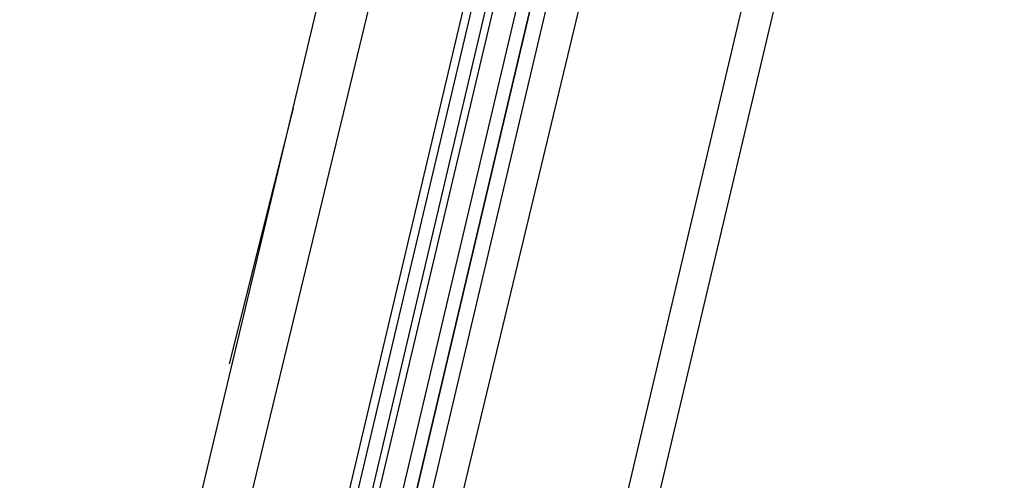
# Model space of a CAD drawing. Header units: feet. Extents: x -79 to 198, y -22 to 181.
# Tile 280 of 318: x 121.407 to 123.256, y 137.959 to 138.824. Entities that reach past the tile are written whole.
import ezdxf

# ---------------------------------------------------------------- set-up
doc = ezdxf.new("R2010")
doc.units = ezdxf.units.FT
doc.layers.add('A-LINEA', color=7, linetype='CONTINUOUS')

msp = doc.modelspace()

# ---------------------------------------------------------------- linework, layer by layer
at = {"layer": 'A-LINEA'}
for p, q in [((123.2267, 144.1511), (121.64, 137.4844)), ((123.9733, 143.9778), (122.4, 137.3111)), ((121.8267, 137.8711), (122.5067, 140.6844)), ((122, 137.8311), (122.6667, 140.6444)), ((122.0133, 137.8178), (122.68, 140.6444)), ((122.04, 137.8178), (122.7067, 140.6444)), ((122.0533, 137.8178), (122.72, 140.6311)), ((122.88, 140.6044), (122.2, 137.7778)), ((121.92, 138.6578), (121.8, 138.1778))]:
    msp.add_line(p, q, dxfattribs=at)
for points in [[(110.4133, 148.3911), (124.3067, 145.1111), (120.72, 129.9644)], [(110.4133, 148.3911), (124.3067, 145.1111), (120.72, 129.9644)], [(122.1467, 137.7911), (122.8267, 140.6711), (122.8133, 140.6844), (122.8, 140.6844), (122.12, 137.8044), (122.8, 140.6844), (122.7867, 140.6844), (122.7733, 140.6844), (122.0933, 137.8044)]]:
    msp.add_lwpolyline(points, dxfattribs=at)

doc.saveas('drawing.dxf')
